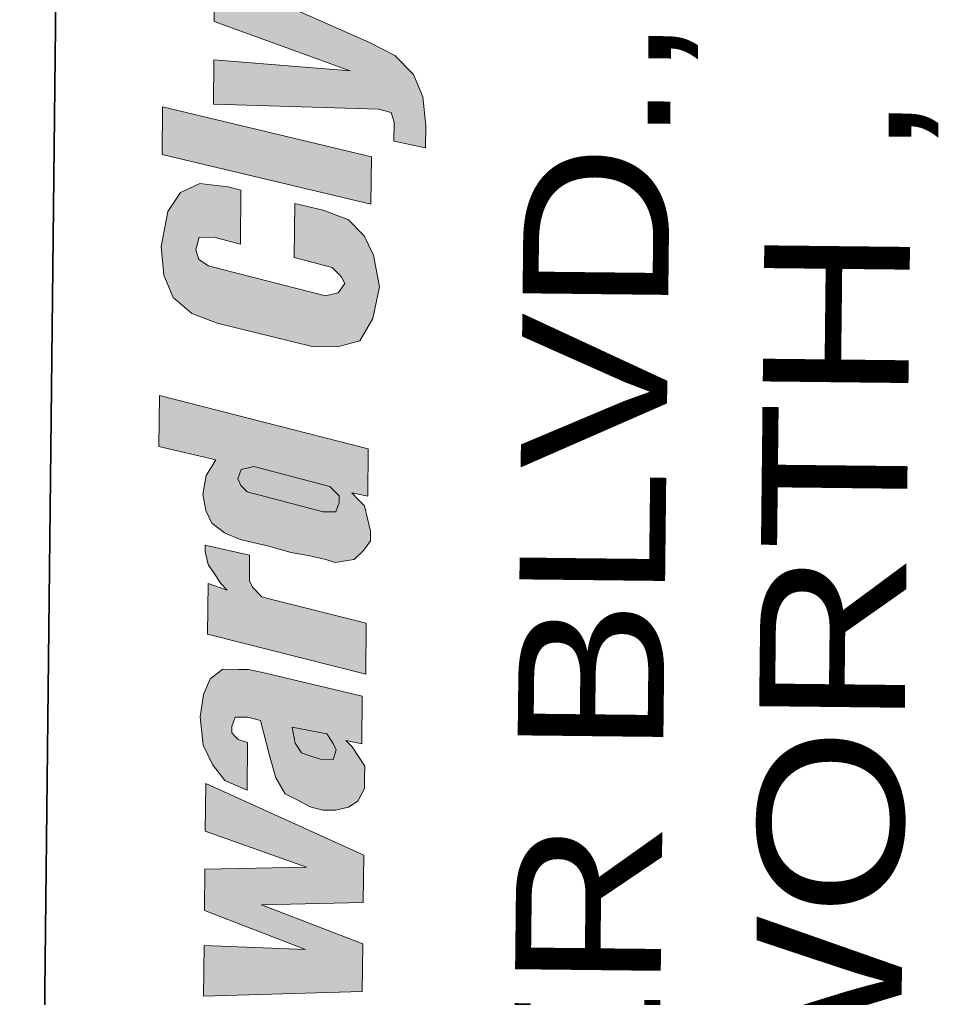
# Model space of a CAD drawing. Extents: x 2356576 to 2377878, y 6966390 to 6990634.
# Drawn here: x 2366865.5 to 2366976.6, y 6990063.3 to 6990181.6 of the extents above; entities that cross this region are included whole.
import ezdxf

# ---------------------------------------------------------------- set-up
doc = ezdxf.new("R2010")
doc.units = 0
doc.header["$LTSCALE"] = 7.1
doc.layers.add('19', color=7, linetype='Continuous', lineweight=13)
doc.layers.add('8', color=7, linetype='Continuous', lineweight=13)

msp = doc.modelspace()

# ---------------------------------------------------------------- hatches: boundary and pattern name
at = {"layer": '19'}
for points in [[(2366907.814, 6990178.795), (2366889.088, 6990187.067), (2366889.024, 6990181.307), (2366905.472, 6990175.365), (2366888.974, 6990176.699), (2366888.914, 6990171.325), (2366908.876, 6990170.719), (2366910.408, 6990170.317), (2366910.78, 6990169.161), (2366910.754, 6990166.857), (2366914.586, 6990166.047), (2366914.616, 6990168.735), (2366914.27, 6990172.195), (2366913.148, 6990174.895), (2366910.868, 6990177.225)], [(2366908.044, 6990164.967), (2366882.766, 6990171.009), (2366882.702, 6990165.249), (2366907.98, 6990159.207)], [(2366892.254, 6990160.919), (2366890.722, 6990161.319), (2366887.272, 6990161.741), (2366884.954, 6990160.615), (2366883.392, 6990158.329), (2366882.578, 6990154.113), (2366882.924, 6990150.651), (2366884.046, 6990147.951), (2366886.328, 6990146.007), (2366889.388, 6990144.819), (2366900.878, 6990142.005), (2366903.95, 6990141.971), (2366906.646, 6990142.709), (2366908.212, 6990145.379), (2366909.022, 6990149.211), (2366908.296, 6990153.059), (2366907.17, 6990155.375), (2366905.272, 6990157.317), (2366902.212, 6990158.503), (2366898.766, 6990159.309), (2366898.692, 6990152.783), (2366901.756, 6990151.979), (2366903.288, 6990151.579), (2366904.048, 6990150.801), (2366904.428, 6990150.413), (2366904.802, 6990149.641), (2366904.022, 6990148.497), (2366902.482, 6990148.131), (2366889.844, 6990151.343), (2366888.312, 6990151.745), (2366887.168, 6990152.525), (2366886.798, 6990153.683), (2366887.198, 6990155.213), (2366889.118, 6990155.193), (2366892.182, 6990154.391)], [(2366907.652, 6990129.647), (2366882.378, 6990136.071), (2366882.31, 6990129.927), (2366889.204, 6990128.315), (2366888.03, 6990126.407), (2366887.62, 6990124.107), (2366887.984, 6990122.183), (2366888.734, 6990120.639), (2366890.258, 6990119.471), (2366892.168, 6990118.681), (2366893.7, 6990118.279), (2366895.616, 6990117.875), (2366898.296, 6990117.075), (2366900.596, 6990116.667), (2366902.512, 6990116.261), (2366903.66, 6990115.865), (2366905.968, 6990116.223), (2366907.132, 6990117.363), (2366907.912, 6990118.507), (2366907.926, 6990119.659), (2366907.558, 6990121.199), (2366907.192, 6990122.739), (2366906.432, 6990123.515), (2366905.672, 6990124.291), (2366907.588, 6990123.887)], [(2366891.866, 6990125.981), (2366892.264, 6990127.129), (2366893.804, 6990127.495), (2366901.462, 6990125.491), (2366902.994, 6990125.089), (2366903.752, 6990124.313), (2366904.132, 6990123.925), (2366904.124, 6990123.157), (2366903.728, 6990122.009), (2366902.192, 6990122.027), (2366894.532, 6990124.031), (2366893, 6990124.433), (2366892.242, 6990125.209)], [(2366893.3, 6990116.747), (2366887.936, 6990117.959), (2366887.932, 6990117.575), (2366887.928, 6990117.191), (2366888.296, 6990115.651), (2366889.05, 6990114.491), (2366889.806, 6990113.331), (2366890.564, 6990112.553), (2366888.27, 6990113.347), (2366888.202, 6990107.203), (2366907.35, 6990102.383), (2366907.418, 6990108.527), (2366896.312, 6990111.339), (2366894.78, 6990111.739), (2366893.64, 6990112.903), (2366893.266, 6990113.675), (2366893.278, 6990114.827), (2366893.292, 6990115.979)], [(2366895.062, 6990102.519), (2366893.146, 6990102.925), (2366891.994, 6990102.937), (2366890.074, 6990102.959), (2366888.526, 6990101.823), (2366887.736, 6990099.913), (2366887.322, 6990097.227), (2366887.668, 6990093.767), (2366888.794, 6990091.451), (2366890.308, 6990089.515), (2366892.984, 6990088.333), (2366893.048, 6990094.093), (2366891.9, 6990094.489), (2366891.52, 6990094.877), (2366891.14, 6990095.265), (2366891.15, 6990096.033), (2366891.546, 6990097.181), (2366893.082, 6990097.163), (2366894.614, 6990096.763), (2366895.72, 6990092.527), (2366896.458, 6990089.831), (2366897.588, 6990087.897), (2366899.116, 6990087.113), (2366900.644, 6990086.327), (2366902.174, 6990085.927), (2366903.71, 6990085.909), (2366905.252, 6990086.277), (2366906.412, 6990087.031), (2366907.196, 6990088.559), (2366907.208, 6990089.711), (2366907.226, 6990091.247), (2366906.472, 6990092.407), (2366905.716, 6990093.567), (2366904.956, 6990094.343), (2366906.872, 6990093.939), (2366906.936, 6990099.699)], [(2366899.564, 6990092.867), (2366898.808, 6990094.029), (2366898.446, 6990095.953), (2366902.66, 6990095.137), (2366903.416, 6990093.977), (2366903.792, 6990093.205), (2366903.396, 6990092.057), (2366901.86, 6990092.075), (2366900.712, 6990092.471)], [(2366887.936, 6990083.397), (2366900.178, 6990079.035), (2366887.886, 6990078.787), (2366887.83, 6990073.795), (2366900.068, 6990069.051), (2366887.784, 6990069.573), (2366887.716, 6990063.427), (2366906.924, 6990063.983), (2366906.988, 6990069.743), (2366894.75, 6990074.487), (2366907.042, 6990074.735), (2366907.106, 6990080.495), (2366888, 6990089.155)]]:
    msp.add_hatch(color=256, dxfattribs=at).paths.add_polyline_path(points)
at = {"layer": '8'}
for points in [[(2366907.814, 6990178.795), (2366889.088, 6990187.067), (2366889.024, 6990181.307), (2366905.472, 6990175.365), (2366888.974, 6990176.699), (2366888.914, 6990171.325), (2366908.876, 6990170.719), (2366910.408, 6990170.317), (2366910.78, 6990169.161), (2366910.754, 6990166.857), (2366914.586, 6990166.047), (2366914.616, 6990168.735), (2366914.27, 6990172.195), (2366913.148, 6990174.895), (2366910.868, 6990177.225)], [(2366908.044, 6990164.967), (2366882.766, 6990171.009), (2366882.702, 6990165.249), (2366907.98, 6990159.207)], [(2366892.254, 6990160.919), (2366890.722, 6990161.319), (2366887.272, 6990161.741), (2366884.954, 6990160.615), (2366883.392, 6990158.329), (2366882.578, 6990154.113), (2366882.924, 6990150.651), (2366884.046, 6990147.951), (2366886.328, 6990146.007), (2366889.388, 6990144.819), (2366900.878, 6990142.005), (2366903.95, 6990141.971), (2366906.646, 6990142.709), (2366908.212, 6990145.379), (2366909.022, 6990149.211), (2366908.296, 6990153.059), (2366907.17, 6990155.375), (2366905.272, 6990157.317), (2366902.212, 6990158.503), (2366898.766, 6990159.309), (2366898.692, 6990152.783), (2366901.756, 6990151.979), (2366903.288, 6990151.579), (2366904.048, 6990150.801), (2366904.428, 6990150.413), (2366904.802, 6990149.641), (2366904.022, 6990148.497), (2366902.482, 6990148.131), (2366889.844, 6990151.343), (2366888.312, 6990151.745), (2366887.168, 6990152.525), (2366886.798, 6990153.683), (2366887.198, 6990155.213), (2366889.118, 6990155.193), (2366892.182, 6990154.391)], [(2366907.652, 6990129.647), (2366882.378, 6990136.071), (2366882.31, 6990129.927), (2366889.204, 6990128.315), (2366888.03, 6990126.407), (2366887.62, 6990124.107), (2366887.984, 6990122.183), (2366888.734, 6990120.639), (2366890.258, 6990119.471), (2366892.168, 6990118.681), (2366893.7, 6990118.279), (2366895.616, 6990117.875), (2366898.296, 6990117.075), (2366900.596, 6990116.667), (2366902.512, 6990116.261), (2366903.66, 6990115.865), (2366905.968, 6990116.223), (2366907.132, 6990117.363), (2366907.912, 6990118.507), (2366907.926, 6990119.659), (2366907.558, 6990121.199), (2366907.192, 6990122.739), (2366906.432, 6990123.515), (2366905.672, 6990124.291), (2366907.588, 6990123.887)], [(2366891.866, 6990125.981), (2366892.264, 6990127.129), (2366893.804, 6990127.495), (2366901.462, 6990125.491), (2366902.994, 6990125.089), (2366903.752, 6990124.313), (2366904.132, 6990123.925), (2366904.124, 6990123.157), (2366903.728, 6990122.009), (2366902.192, 6990122.027), (2366894.532, 6990124.031), (2366893, 6990124.433), (2366892.242, 6990125.209)], [(2366893.3, 6990116.747), (2366887.936, 6990117.959), (2366887.932, 6990117.575), (2366887.928, 6990117.191), (2366888.296, 6990115.651), (2366889.05, 6990114.491), (2366889.806, 6990113.331), (2366890.564, 6990112.553), (2366888.27, 6990113.347), (2366888.202, 6990107.203), (2366907.35, 6990102.383), (2366907.418, 6990108.527), (2366896.312, 6990111.339), (2366894.78, 6990111.739), (2366893.64, 6990112.903), (2366893.266, 6990113.675), (2366893.278, 6990114.827), (2366893.292, 6990115.979)], [(2366895.062, 6990102.519), (2366893.146, 6990102.925), (2366891.994, 6990102.937), (2366890.074, 6990102.959), (2366888.526, 6990101.823), (2366887.736, 6990099.913), (2366887.322, 6990097.227), (2366887.668, 6990093.767), (2366888.794, 6990091.451), (2366890.308, 6990089.515), (2366892.984, 6990088.333), (2366893.048, 6990094.093), (2366891.9, 6990094.489), (2366891.52, 6990094.877), (2366891.14, 6990095.265), (2366891.15, 6990096.033), (2366891.546, 6990097.181), (2366893.082, 6990097.163), (2366894.614, 6990096.763), (2366895.72, 6990092.527), (2366896.458, 6990089.831), (2366897.588, 6990087.897), (2366899.116, 6990087.113), (2366900.644, 6990086.327), (2366902.174, 6990085.927), (2366903.71, 6990085.909), (2366905.252, 6990086.277), (2366906.412, 6990087.031), (2366907.196, 6990088.559), (2366907.208, 6990089.711), (2366907.226, 6990091.247), (2366906.472, 6990092.407), (2366905.716, 6990093.567), (2366904.956, 6990094.343), (2366906.872, 6990093.939), (2366906.936, 6990099.699)], [(2366899.564, 6990092.867), (2366898.808, 6990094.029), (2366898.446, 6990095.953), (2366902.66, 6990095.137), (2366903.416, 6990093.977), (2366903.792, 6990093.205), (2366903.396, 6990092.057), (2366901.86, 6990092.075), (2366900.712, 6990092.471)], [(2366887.936, 6990083.397), (2366900.178, 6990079.035), (2366887.886, 6990078.787), (2366887.83, 6990073.795), (2366900.068, 6990069.051), (2366887.784, 6990069.573), (2366887.716, 6990063.427), (2366906.924, 6990063.983), (2366906.988, 6990069.743), (2366894.75, 6990074.487), (2366907.042, 6990074.735), (2366907.106, 6990080.495), (2366888, 6990089.155)]]:
    msp.add_hatch(color=256, dxfattribs=at).paths.add_polyline_path(points)

# ---------------------------------------------------------------- linework, layer by layer
at = {"layer": '19', "lineweight": 35}
msp.add_line((2366874.428, 6990595.923), (2366865.462, 6989788.709), dxfattribs=at)
at = {"layer": '19'}
for points in [[(2366907.814, 6990178.795), (2366889.088, 6990187.067), (2366889.024, 6990181.307), (2366905.472, 6990175.365), (2366888.974, 6990176.699), (2366888.914, 6990171.325), (2366908.876, 6990170.719), (2366910.408, 6990170.317), (2366910.78, 6990169.161), (2366910.754, 6990166.857), (2366914.586, 6990166.047), (2366914.616, 6990168.735), (2366914.27, 6990172.195), (2366913.148, 6990174.895), (2366910.868, 6990177.225)], [(2366908.044, 6990164.967), (2366882.766, 6990171.009), (2366882.702, 6990165.249), (2366907.98, 6990159.207)], [(2366892.254, 6990160.919), (2366890.722, 6990161.319), (2366887.272, 6990161.741), (2366884.954, 6990160.615), (2366883.392, 6990158.329), (2366882.578, 6990154.113), (2366882.924, 6990150.651), (2366884.046, 6990147.951), (2366886.328, 6990146.007), (2366889.388, 6990144.819), (2366900.878, 6990142.005), (2366903.95, 6990141.971), (2366906.646, 6990142.709), (2366908.212, 6990145.379), (2366909.022, 6990149.211), (2366908.296, 6990153.059), (2366907.17, 6990155.375), (2366905.272, 6990157.317), (2366902.212, 6990158.503), (2366898.766, 6990159.309), (2366898.692, 6990152.783), (2366901.756, 6990151.979), (2366903.288, 6990151.579), (2366904.048, 6990150.801), (2366904.428, 6990150.413), (2366904.802, 6990149.641), (2366904.022, 6990148.497), (2366902.482, 6990148.131), (2366889.844, 6990151.343), (2366888.312, 6990151.745), (2366887.168, 6990152.525), (2366886.798, 6990153.683), (2366887.198, 6990155.213), (2366889.118, 6990155.193), (2366892.182, 6990154.391)], [(2366907.652, 6990129.647), (2366882.378, 6990136.071), (2366882.31, 6990129.927), (2366889.204, 6990128.315), (2366888.03, 6990126.407), (2366887.62, 6990124.107), (2366887.984, 6990122.183), (2366888.734, 6990120.639), (2366890.258, 6990119.471), (2366892.168, 6990118.681), (2366893.7, 6990118.279), (2366895.616, 6990117.875), (2366898.296, 6990117.075), (2366900.596, 6990116.667), (2366902.512, 6990116.261), (2366903.66, 6990115.865), (2366905.968, 6990116.223), (2366907.132, 6990117.363), (2366907.912, 6990118.507), (2366907.926, 6990119.659), (2366907.558, 6990121.199), (2366907.192, 6990122.739), (2366906.432, 6990123.515), (2366905.672, 6990124.291), (2366907.588, 6990123.887)], [(2366891.866, 6990125.981), (2366892.264, 6990127.129), (2366893.804, 6990127.495), (2366901.462, 6990125.491), (2366902.994, 6990125.089), (2366903.752, 6990124.313), (2366904.132, 6990123.925), (2366904.124, 6990123.157), (2366903.728, 6990122.009), (2366902.192, 6990122.027), (2366894.532, 6990124.031), (2366893, 6990124.433), (2366892.242, 6990125.209)], [(2366893.3, 6990116.747), (2366887.936, 6990117.959), (2366887.932, 6990117.575), (2366887.928, 6990117.191), (2366888.296, 6990115.651), (2366889.05, 6990114.491), (2366889.806, 6990113.331), (2366890.564, 6990112.553), (2366888.27, 6990113.347), (2366888.202, 6990107.203), (2366907.35, 6990102.383), (2366907.418, 6990108.527), (2366896.312, 6990111.339), (2366894.78, 6990111.739), (2366893.64, 6990112.903), (2366893.266, 6990113.675), (2366893.278, 6990114.827), (2366893.292, 6990115.979)], [(2366895.062, 6990102.519), (2366893.146, 6990102.925), (2366891.994, 6990102.937), (2366890.074, 6990102.959), (2366888.526, 6990101.823), (2366887.736, 6990099.913), (2366887.322, 6990097.227), (2366887.668, 6990093.767), (2366888.794, 6990091.451), (2366890.308, 6990089.515), (2366892.984, 6990088.333), (2366893.048, 6990094.093), (2366891.9, 6990094.489), (2366891.52, 6990094.877), (2366891.14, 6990095.265), (2366891.15, 6990096.033), (2366891.546, 6990097.181), (2366893.082, 6990097.163), (2366894.614, 6990096.763), (2366895.72, 6990092.527), (2366896.458, 6990089.831), (2366897.588, 6990087.897), (2366899.116, 6990087.113), (2366900.644, 6990086.327), (2366902.174, 6990085.927), (2366903.71, 6990085.909), (2366905.252, 6990086.277), (2366906.412, 6990087.031), (2366907.196, 6990088.559), (2366907.208, 6990089.711), (2366907.226, 6990091.247), (2366906.472, 6990092.407), (2366905.716, 6990093.567), (2366904.956, 6990094.343), (2366906.872, 6990093.939), (2366906.936, 6990099.699)], [(2366899.564, 6990092.867), (2366898.808, 6990094.029), (2366898.446, 6990095.953), (2366902.66, 6990095.137), (2366903.416, 6990093.977), (2366903.792, 6990093.205), (2366903.396, 6990092.057), (2366901.86, 6990092.075), (2366900.712, 6990092.471)], [(2366887.936, 6990083.397), (2366900.178, 6990079.035), (2366887.886, 6990078.787), (2366887.83, 6990073.795), (2366900.068, 6990069.051), (2366887.784, 6990069.573), (2366887.716, 6990063.427), (2366906.924, 6990063.983), (2366906.988, 6990069.743), (2366894.75, 6990074.487), (2366907.042, 6990074.735), (2366907.106, 6990080.495), (2366888, 6990089.155)]]:
    msp.add_lwpolyline(points, close=True, dxfattribs=at)
at = {"layer": '8', "lineweight": 35}
msp.add_line((2366874.428, 6990595.923), (2366865.462, 6989788.709), dxfattribs=at)
at = {"layer": '8'}
for points in [[(2366907.814, 6990178.795), (2366889.088, 6990187.067), (2366889.024, 6990181.307), (2366905.472, 6990175.365), (2366888.974, 6990176.699), (2366888.914, 6990171.325), (2366908.876, 6990170.719), (2366910.408, 6990170.317), (2366910.78, 6990169.161), (2366910.754, 6990166.857), (2366914.586, 6990166.047), (2366914.616, 6990168.735), (2366914.27, 6990172.195), (2366913.148, 6990174.895), (2366910.868, 6990177.225)], [(2366908.044, 6990164.967), (2366882.766, 6990171.009), (2366882.702, 6990165.249), (2366907.98, 6990159.207)], [(2366892.254, 6990160.919), (2366890.722, 6990161.319), (2366887.272, 6990161.741), (2366884.954, 6990160.615), (2366883.392, 6990158.329), (2366882.578, 6990154.113), (2366882.924, 6990150.651), (2366884.046, 6990147.951), (2366886.328, 6990146.007), (2366889.388, 6990144.819), (2366900.878, 6990142.005), (2366903.95, 6990141.971), (2366906.646, 6990142.709), (2366908.212, 6990145.379), (2366909.022, 6990149.211), (2366908.296, 6990153.059), (2366907.17, 6990155.375), (2366905.272, 6990157.317), (2366902.212, 6990158.503), (2366898.766, 6990159.309), (2366898.692, 6990152.783), (2366901.756, 6990151.979), (2366903.288, 6990151.579), (2366904.048, 6990150.801), (2366904.428, 6990150.413), (2366904.802, 6990149.641), (2366904.022, 6990148.497), (2366902.482, 6990148.131), (2366889.844, 6990151.343), (2366888.312, 6990151.745), (2366887.168, 6990152.525), (2366886.798, 6990153.683), (2366887.198, 6990155.213), (2366889.118, 6990155.193), (2366892.182, 6990154.391)], [(2366907.652, 6990129.647), (2366882.378, 6990136.071), (2366882.31, 6990129.927), (2366889.204, 6990128.315), (2366888.03, 6990126.407), (2366887.62, 6990124.107), (2366887.984, 6990122.183), (2366888.734, 6990120.639), (2366890.258, 6990119.471), (2366892.168, 6990118.681), (2366893.7, 6990118.279), (2366895.616, 6990117.875), (2366898.296, 6990117.075), (2366900.596, 6990116.667), (2366902.512, 6990116.261), (2366903.66, 6990115.865), (2366905.968, 6990116.223), (2366907.132, 6990117.363), (2366907.912, 6990118.507), (2366907.926, 6990119.659), (2366907.558, 6990121.199), (2366907.192, 6990122.739), (2366906.432, 6990123.515), (2366905.672, 6990124.291), (2366907.588, 6990123.887)], [(2366891.866, 6990125.981), (2366892.264, 6990127.129), (2366893.804, 6990127.495), (2366901.462, 6990125.491), (2366902.994, 6990125.089), (2366903.752, 6990124.313), (2366904.132, 6990123.925), (2366904.124, 6990123.157), (2366903.728, 6990122.009), (2366902.192, 6990122.027), (2366894.532, 6990124.031), (2366893, 6990124.433), (2366892.242, 6990125.209)], [(2366893.3, 6990116.747), (2366887.936, 6990117.959), (2366887.932, 6990117.575), (2366887.928, 6990117.191), (2366888.296, 6990115.651), (2366889.05, 6990114.491), (2366889.806, 6990113.331), (2366890.564, 6990112.553), (2366888.27, 6990113.347), (2366888.202, 6990107.203), (2366907.35, 6990102.383), (2366907.418, 6990108.527), (2366896.312, 6990111.339), (2366894.78, 6990111.739), (2366893.64, 6990112.903), (2366893.266, 6990113.675), (2366893.278, 6990114.827), (2366893.292, 6990115.979)], [(2366895.062, 6990102.519), (2366893.146, 6990102.925), (2366891.994, 6990102.937), (2366890.074, 6990102.959), (2366888.526, 6990101.823), (2366887.736, 6990099.913), (2366887.322, 6990097.227), (2366887.668, 6990093.767), (2366888.794, 6990091.451), (2366890.308, 6990089.515), (2366892.984, 6990088.333), (2366893.048, 6990094.093), (2366891.9, 6990094.489), (2366891.52, 6990094.877), (2366891.14, 6990095.265), (2366891.15, 6990096.033), (2366891.546, 6990097.181), (2366893.082, 6990097.163), (2366894.614, 6990096.763), (2366895.72, 6990092.527), (2366896.458, 6990089.831), (2366897.588, 6990087.897), (2366899.116, 6990087.113), (2366900.644, 6990086.327), (2366902.174, 6990085.927), (2366903.71, 6990085.909), (2366905.252, 6990086.277), (2366906.412, 6990087.031), (2366907.196, 6990088.559), (2366907.208, 6990089.711), (2366907.226, 6990091.247), (2366906.472, 6990092.407), (2366905.716, 6990093.567), (2366904.956, 6990094.343), (2366906.872, 6990093.939), (2366906.936, 6990099.699)], [(2366899.564, 6990092.867), (2366898.808, 6990094.029), (2366898.446, 6990095.953), (2366902.66, 6990095.137), (2366903.416, 6990093.977), (2366903.792, 6990093.205), (2366903.396, 6990092.057), (2366901.86, 6990092.075), (2366900.712, 6990092.471)], [(2366887.936, 6990083.397), (2366900.178, 6990079.035), (2366887.886, 6990078.787), (2366887.83, 6990073.795), (2366900.068, 6990069.051), (2366887.784, 6990069.573), (2366887.716, 6990063.427), (2366906.924, 6990063.983), (2366906.988, 6990069.743), (2366894.75, 6990074.487), (2366907.042, 6990074.735), (2366907.106, 6990080.495), (2366888, 6990089.155)]]:
    msp.add_lwpolyline(points, close=True, dxfattribs=at)

# ---------------------------------------------------------------- texts
at = {"layer": '19'}
for s, width, p in [('4100 AMON CARTER BLVD., ', 1.2, (2366940.144, 6989804.777)), ('SUITE 108 FORT WORTH , ', 1.25, (2366969.322, 6989804.453))]:
    msp.add_text(s, height=17.63, rotation=89.364, dxfattribs=dict(at, width=width)).set_placement(p)
at = {"layer": '8'}
for s, width, p in [('4100 AMON CARTER BLVD., ', 1.2, (2366940.144, 6989804.777)), ('SUITE 108 FORT WORTH , ', 1.25, (2366969.322, 6989804.453))]:
    msp.add_text(s, height=17.63, rotation=89.364, dxfattribs=dict(at, width=width)).set_placement(p)

doc.saveas('drawing.dxf')
